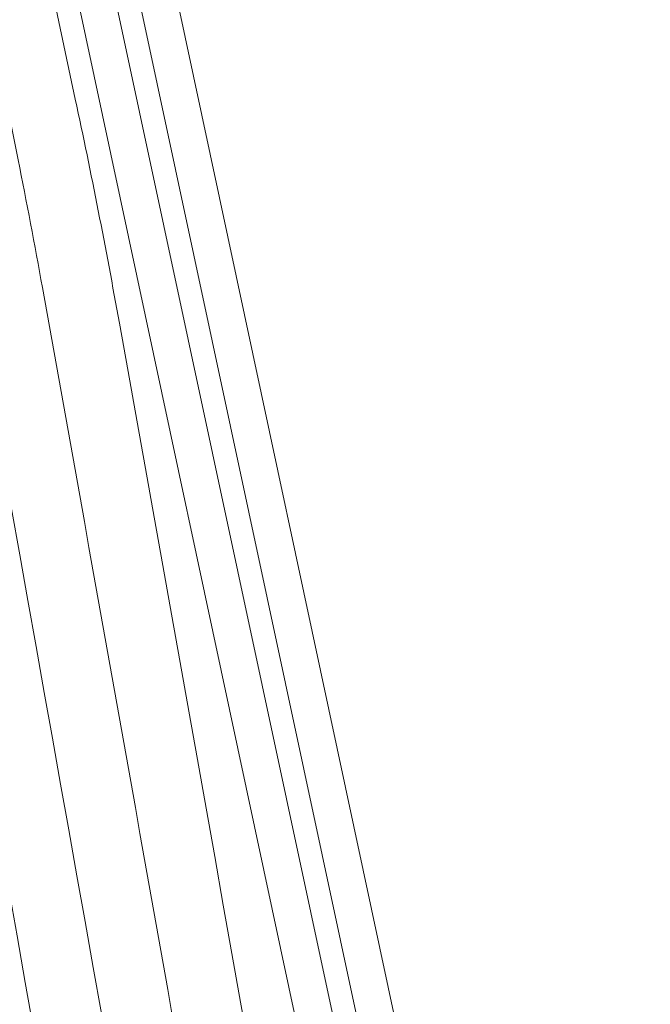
# Model space of a CAD drawing. Extents: x 98477 to 100410, y 398052 to 398969.
# Tile 327 of 374: x 98858 to 98871, y 398373 to 398394. Entities that reach past the tile are written whole.
import ezdxf

# ---------------------------------------------------------------- set-up
doc = ezdxf.new("R2010")
doc.units = 0
doc.linetypes.add('AL-NUTSTRACE', pattern=[17, 5, -3.5, 0, -3.5, 5])
for name, color, linetype, lineweight in [('N-GW-hoogtelijn laagte NAP +6.50', 110, 'AL-HOOGTELIJN +6.50', 18), ('N-GW-hoogtelijn laagte NAP +7.00', 100, 'AL-HOOGTELIJN +7.00', 18), ('N-GW-hoogtelijn laagte NAP +7.50', 90, 'AL-HOOGTELIJN +7.50', 18), ('N-GW-hoogtelijn laagte NAP +8.00', 80, 'AL-HOOGTELIJN +8.00', 18), ('N-GW-hoogtelijn laagte NAP +8.50', 70, 'AL-HOOGTELIJN +8.50', 18), ('N-KO-kantverharding', 2, 'Continuous', 25), ("N-VH-arcering 'MAT' grijs 251", 251, 'Continuous', 18), ('N-VH-arcering printbeton', 8, 'Continuous', 9), ('X-AL-hoogtelijn - Niv 1', 1, 'AL-HOOGTELIJN', 18), ('X-AL-nutstrace VERWERKT', 252, 'AL-NUTSTRACE', 18)]:
    doc.layers.add(name, color=color, linetype=linetype, lineweight=lineweight)
doc.layers.add('X-AL-contourlijnen', color=30, linetype='Continuous', plot=False)
doc.styles.get("Standard").update_dxf_attribs({"font": 'txt.shx'})
doc.linetypes.add('AL-HOOGTELIJN', pattern='A,10,-1.5,["H",Standard,S=0.9,R=0,X=-0.3,Y=-0.45],-1.5,30', length=43)
doc.linetypes.add('AL-HOOGTELIJN +6.50', pattern='A,7.5,-1.5,["+6.50",Standard,S=0.9,R=0,X=-0.3,Y=-0.45],-4.5,22.5', length=36)
doc.linetypes.add('AL-HOOGTELIJN +7.00', pattern='A,7.5,-1.5,["+7.00",Standard,S=0.9,R=0,X=-0.3,Y=-0.45],-4.5,22.5', length=36)
doc.linetypes.add('AL-HOOGTELIJN +7.50', pattern='A,7.5,-1.5,["+7.50",Standard,S=0.9,R=0,X=-0.3,Y=-0.45],-4.5,22.5', length=36)
doc.linetypes.add('AL-HOOGTELIJN +8.00', pattern='A,7.5,-1.5,["+8.00",Standard,S=0.9,R=0,X=-0.3,Y=-0.45],-4.5,22.5', length=36)
doc.linetypes.add('AL-HOOGTELIJN +8.50', pattern='A,7.5,-1.5,["+8.50",Standard,S=0.9,R=0,X=-0.3,Y=-0.45],-4.5,22.5', length=36)

msp = doc.modelspace()

# ---------------------------------------------------------------- hatches: boundary and pattern name
at = {"layer": "N-VH-arcering 'MAT' grijs 251"}
h = msp.add_hatch(color=256, dxfattribs=at)
h.dxf.hatch_style = 1
edge = h.paths.add_edge_path()
edge.add_line((98801.70985258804, 398275.5025756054), (98759.07881222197, 398269.5111736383))
edge.add_arc((98758.55691309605, 398273.2246788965), 3.749999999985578, 188.0000000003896, 277.9999999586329, ccw=False)
edge.add_line((98754.84340783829, 398272.7027797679), (98754.7320693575, 398273.4949942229))
edge.add_arc((98759.43584268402, 398274.1560664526), 4.75000000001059, 98.00000000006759, 188.0000000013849, ccw=False)
edge.add_line((98758.77477045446, 398278.859839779), (98802.64364589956, 398285.0252081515))
edge.add_arc((98800.79960231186, 398298.1462600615), 13.24999999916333, 278.0000000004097, 315.3695932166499)
edge.add_arc((98814.32101528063, 398284.7981743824), 5.750000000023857, 97.99999999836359, 135.3695932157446, ccw=False)
edge.add_line((98813.52076995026, 398290.4922157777), (98817.94515990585, 398291.114023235))
edge.add_arc((98818.74540523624, 398285.4199818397), 5.750000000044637, 8.00000000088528, 97.99999999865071, ccw=False)
edge.add_line((98824.43944663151, 398286.2202271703), (98832.12180180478, 398231.5574297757))
edge.add_arc((98824.4472242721, 398230.4788382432), 7.74999999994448, -36.90337989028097, 8.000000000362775, ccw=False)
edge.add_line((98830.64450586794, 398225.8252159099), (98822.02531955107, 398214.3469478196))
edge.add_arc((98828.62242576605, 398209.3930917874), 8.249999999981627, 143.0966201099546, 188.000000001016)
edge.add_line((98820.45271419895, 398208.2449137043), (98820.95212056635, 398204.6914527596))
edge.add_line((98820.95212056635, 398204.6914527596), (98824.98814049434, 398175.9736787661))
edge.add_line((98824.98814049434, 398175.9736787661), (98826.34507822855, 398166.3185650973))
edge.add_arc((98829.56344945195, 398166.7708776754), 3.249999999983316, 187.9999999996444, 277.9999999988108)
edge.add_line((98830.01576203, 398163.552506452), (98845.49611657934, 398165.7281284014))
edge.add_line((98845.49611657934, 398165.7281284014), (98850.05134969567, 398166.3683246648))
edge.add_line((98850.05134969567, 398166.3683246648), (98871.26042709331, 398169.349066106))
edge.add_line((98871.26042709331, 398169.349066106), (98879.77673248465, 398170.5459547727))
edge.add_line((98879.77673248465, 398170.5459547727), (98895.91810200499, 398172.8144763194))
edge.add_line((98895.91810200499, 398172.8144763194), (98895.01347684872, 398179.2512187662))
edge.add_line((98895.01347684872, 398179.2512187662), (98835.84495974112, 398170.9356259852))
edge.add_arc((98835.18388751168, 398175.6393993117), 4.749999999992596, 188.0000000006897, 277.9999999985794, ccw=False)
edge.add_line((98830.48011418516, 398174.9783270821), (98825.97718274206, 398207.0183491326))
edge.add_arc((98833.65176027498, 398208.096940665), 7.750000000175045, 143.0966201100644, 188.0000000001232, ccw=False)
edge.add_line((98827.4544786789, 398212.7505629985), (98836.07366499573, 398224.2288310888))
edge.add_arc((98829.47655878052, 398229.1826871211), 8.250000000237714, 323.096620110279, 367.9999999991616)
edge.add_line((98837.64627034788, 398230.3308652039), (98837.34238794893, 398232.4931008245))
edge.add_line((98837.34238794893, 398232.4931008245), (98837.34238780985, 398232.493100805))
edge.add_line((98837.34238780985, 398232.493100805), (98829.68786739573, 398286.9578446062))
edge.add_arc((98835.38190879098, 398287.7580899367), 5.749999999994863, 97.99999999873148, 188.0000000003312, ccw=False)
edge.add_line((98834.58166346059, 398293.452131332), (98882.50500414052, 398300.1873176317))
edge.add_arc((98883.61838894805, 398292.2651730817), 8.000000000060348, 11.632034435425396, 97.9999999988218, ccw=False)
edge.add_line((98891.45409032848, 398293.8781776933), (98890.9995, 398296.0865))
edge.add_line((98890.9995, 398296.0865), (98889.023, 398305.688))
edge.add_line((98889.023, 398305.688), (98888.557, 398307.974))
edge.add_line((98888.557, 398307.974), (98887.38477368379, 398314.7597044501))
edge.add_arc((98879.50153614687, 398313.3978799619), 8.00000000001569, -82.00000000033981, 9.801079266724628, ccw=False)
edge.add_line((98880.6149209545, 398305.475735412), (98872.94460748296, 398304.3977431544))
edge.add_arc((98872.42270835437, 398308.1112484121), 3.749999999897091, 189.4265010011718, 278.00000000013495, ccw=False)
edge.add_arc((92946.7354543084, 397324.3039467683), 6003.049999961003, 9.42650100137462, 10.61166010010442)
edge.add_line((98847.1206531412, 398429.7738954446), (98842.31285519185, 398429.0982035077))
edge.add_arc((92946.7354539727, 397324.3039467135), 5998.200000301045, 9.428546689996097, 10.613773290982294, ccw=False)
edge.add_arc((98860.08948650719, 398306.4687901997), 3.840166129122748, -81.43407539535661, 6.657381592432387, ccw=False)
edge.add_line((98860.66146879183, 398302.6714605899), (98847.18483033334, 398300.7774425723))
edge.add_line((98847.18483033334, 398300.7774425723), (98842.62959721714, 398300.1372463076))
edge.add_line((98842.62959721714, 398300.1372463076), (98820.15051205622, 398296.9780169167))
edge.add_arc((98819.35026672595, 398302.672058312), 5.749999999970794, 187.9999999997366, 277.99999999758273, ccw=False)
edge.add_line((98813.65622533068, 398301.8718129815), (98812.30624625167, 398311.4774132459))
edge.add_line((98812.30624625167, 398311.4774132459), (98811.1093575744, 398319.9937186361))
edge.add_line((98811.1093575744, 398319.9937186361), (98809.24443803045, 398333.2633107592))
edge.add_line((98809.24443803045, 398333.2633107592), (98808.67382831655, 398337.3234098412))
edge.add_line((98808.67382831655, 398337.3234098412), (98807.71353391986, 398344.1562595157))
edge.add_line((98807.71353391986, 398344.1562595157), (98807.70657526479, 398344.2057729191))
edge.add_line((98807.70657526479, 398344.2057729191), (98811.66764753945, 398344.7624653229))
edge.add_line((98811.66764753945, 398344.7624653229), (98829.49247277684, 398347.2675811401))
edge.add_line((98829.49247277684, 398347.2675811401), (98831.96814294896, 398347.6155138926))
edge.add_line((98831.96814294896, 398347.6155138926), (98831.06351779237, 398354.0522563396))
edge.add_line((98831.06351779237, 398354.0522563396), (98828.58784762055, 398353.704323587))
edge.add_line((98828.58784762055, 398353.704323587), (98810.76302238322, 398351.1992077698))
edge.add_line((98810.76302238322, 398351.1992077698), (98806.80195010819, 398350.6425153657))
edge.add_line((98806.80195010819, 398350.6425153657), (98806.79499145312, 398350.6920287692))
edge.add_line((98806.79499145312, 398350.6920287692), (98805.14616655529, 398362.4240275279))
edge.add_line((98805.14616655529, 398362.4240275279), (98805.04836903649, 398363.119893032))
edge.add_line((98805.04836903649, 398363.119893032), (98803.99065346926, 398370.6459303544))
edge.add_line((98803.99065346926, 398370.6459303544), (98802.48758397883, 398381.3408254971))
edge.add_line((98802.48758397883, 398381.3408254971), (98801.4298684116, 398388.8668628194))
edge.add_line((98801.4298684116, 398388.8668628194), (98799.92679892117, 398399.561757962))
edge.add_line((98799.92679892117, 398399.561757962), (98798.86908335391, 398407.0877952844))
edge.add_line((98798.86908335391, 398407.0877952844), (98797.36601386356, 398417.7826904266))
edge.add_line((98797.36601386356, 398417.7826904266), (98796.79540414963, 398421.8427895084))
edge.add_line((98796.79540414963, 398421.8427895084), (98795.88382033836, 398428.3290453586))
edge.add_line((98795.88382033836, 398428.3290453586), (98795.87686168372, 398428.3785587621))
edge.add_line((98795.87686168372, 398428.3785587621), (98799.83793395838, 398428.9352511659))
edge.add_line((98799.83793395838, 398428.9352511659), (98817.66275919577, 398431.4403669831))
edge.add_line((98817.66275919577, 398431.4403669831), (98820.13842936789, 398431.7882997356))
edge.add_line((98820.13842936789, 398431.7882997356), (98819.2338042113, 398438.2250421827))
edge.add_line((98819.2338042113, 398438.2250421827), (98816.75813403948, 398437.87710943))
edge.add_line((98816.75813403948, 398437.87710943), (98798.93330880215, 398435.3719936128))
edge.add_line((98798.93330880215, 398435.3719936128), (98794.9722365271, 398434.8153012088))
edge.add_line((98794.9722365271, 398434.8153012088), (98794.96527787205, 398434.8648146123))
edge.add_line((98794.96527787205, 398434.8648146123), (98793.37870452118, 398446.1538705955))
edge.add_line((98793.37870452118, 398446.1538705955), (98792.73850825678, 398450.7091037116))
edge.add_line((98792.73850825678, 398450.7091037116), (98789.33816684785, 398474.9037900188))
edge.add_line((98789.33816684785, 398474.9037900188), (98783.89169246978, 398474.1383379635))
edge.add_line((98783.89169246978, 398474.1383379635), (98786.76317609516, 398453.7066703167))
edge.add_arc((98782.05940276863, 398453.0455980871), 4.750000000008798, -82.0000000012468, 7.999999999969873, ccw=False)
edge.add_line((98782.72047499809, 398448.3418247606), (98773.11487473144, 398446.9918456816))
edge.add_line((98773.11487473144, 398446.9918456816), (98764.5985693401, 398445.7949570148))
edge.add_line((98764.5985693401, 398445.7949570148), (98743.40683266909, 398442.8166526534))
edge.add_line((98743.40683266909, 398442.8166526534), (98734.89052727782, 398441.6197639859))
edge.add_line((98734.89052727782, 398441.6197639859), (98611.80020633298, 398424.3205475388))
edge.add_line((98611.80020633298, 398424.3205475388), (98607.65702311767, 398453.8008279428))
edge.add_arc((98611.6373665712, 398454.1216500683), 3.993251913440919, 101.39182936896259, 184.6081706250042, ccw=False)
edge.add_line((98610.84862924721, 398458.0362323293), (98611.83889731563, 398458.1754054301))
edge.add_line((98611.83889731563, 398458.1754054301), (98639.5664032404, 398462.0722522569))
edge.add_line((98639.5664032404, 398462.0722522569), (98641.54693937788, 398462.3505984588))
edge.add_line((98641.54693937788, 398462.3505984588), (98659.37176461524, 398464.8557142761))
edge.add_line((98659.37176461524, 398464.8557142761), (98661.84743478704, 398465.2036470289))
edge.add_line((98661.84743478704, 398465.2036470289), (98660.94280963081, 398471.6403894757))
edge.add_line((98660.94280963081, 398471.6403894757), (98649.90132066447, 398470.0886093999))
edge.add_line((98649.90132066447, 398470.0886093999), (98624.64948491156, 398466.5396953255))
edge.add_line((98624.64948491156, 398466.5396953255), (98622.66894877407, 398466.2613491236))
edge.add_line((98622.66894877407, 398466.2613491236), (98604.84412353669, 398463.7562333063))
edge.add_line((98604.84412353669, 398463.7562333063), (98602.86358739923, 398463.4778871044))
edge.add_line((98602.86358739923, 398463.4778871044), (98594.9414428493, 398462.3645022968))
edge.add_line((98594.9414428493, 398462.3645022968), (98576.27488975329, 398459.7410893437))
edge.add_line((98576.27488975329, 398459.7410893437), (98577.17951490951, 398453.3043468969))
edge.add_line((98577.17951490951, 398453.3043468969), (98578.1697829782, 398453.4435199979))
edge.add_line((98578.1697829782, 398453.4435199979), (98598.47059208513, 398456.2943364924))
edge.add_arc((98598.79151287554, 398452.3139562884), 3.993296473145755, 11.424909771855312, 94.60953932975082, ccw=False)
edge.add_line((98602.70568277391, 398453.1049624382), (98606.84886598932, 398423.6246820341))
edge.add_line((98606.84886598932, 398423.6246820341), (98548.81915716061, 398415.4691383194))
edge.add_arc((98548.15808493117, 398420.172911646), 4.750000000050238, 188.0000000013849, 277.99999999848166, ccw=False)
edge.add_line((98543.45431160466, 398419.5118394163), (98539.76818545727, 398445.7399897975))
edge.add_line((98539.76818545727, 398445.7399897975), (98538.97597100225, 398445.6286513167))
edge.add_line((98538.97597100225, 398445.6286513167), (98538.73241807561, 398447.361620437))
edge.add_line((98538.73241807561, 398447.361620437), (98534.77134580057, 398446.8049280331))
edge.add_line((98534.77134580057, 398446.8049280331), (98536.52992450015, 398434.2919904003))
edge.add_line((98536.52992450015, 398434.2919904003), (98537.17012076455, 398429.7367572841))
edge.add_line((98537.17012076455, 398429.7367572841), (98538.39484405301, 398421.0223982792))
edge.add_line((98538.39484405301, 398421.0223982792), (98539.03504031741, 398416.467165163))
edge.add_line((98539.03504031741, 398416.467165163), (98541.02521566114, 398402.30633178))
edge.add_line((98541.02521566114, 398402.30633178), (98541.66541192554, 398397.7510986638))
edge.add_line((98541.66541192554, 398397.7510986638), (98543.65558726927, 398383.5902652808))
edge.add_line((98543.65558726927, 398383.5902652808), (98544.29578353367, 398379.0350321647))
edge.add_line((98544.29578353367, 398379.0350321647), (98545.60401068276, 398369.7265123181))
edge.add_arc((98543.87104156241, 398369.4829593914), 1.750000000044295, -82.00000000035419, 7.99999999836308, ccw=False)
edge.add_line((98544.11459448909, 398367.7499902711), (98522.47723718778, 398364.7090580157))
edge.add_line((98522.47723718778, 398364.7090580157), (98523.21485462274, 398359.4606372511))
edge.add_line((98523.21485462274, 398359.4606372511), (98545.05026553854, 398362.5294041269))
edge.add_line((98545.05026553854, 398362.5294041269), (98549.60549865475, 398363.1696003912))
edge.add_line((98549.60549865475, 398363.1696003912), (98564.16243926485, 398365.2154449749))
edge.add_arc((98564.82351149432, 398360.5116716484), 4.749999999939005, 8.000000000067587, 97.99999999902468, ccw=False)
edge.add_line((98569.5272848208, 398361.172743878), (98576.49985717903, 398311.5603136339))
edge.add_arc((98571.7960838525, 398310.8992414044), 4.749999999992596, -82.0000000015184, 7.999999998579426, ccw=False)
edge.add_line((98572.45715608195, 398306.1954680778), (98563.84182388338, 398304.9846620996))
edge.add_line((98563.84182388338, 398304.9846620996), (98559.28659076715, 398304.3444658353))
edge.add_line((98559.28659076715, 398304.3444658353), (98541.0161448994, 398301.7767221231))
edge.add_line((98541.0161448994, 398301.7767221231), (98541.7537623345, 398296.5283013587))
edge.add_line((98541.7537623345, 398296.5283013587), (98553.88454617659, 398298.2331718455))
edge.add_arc((98554.12809910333, 398296.5002027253), 1.749999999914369, 7.999999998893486, 98.0000000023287, ccw=False)
edge.add_line((98555.86106822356, 398296.7437556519), (98557.35022040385, 398286.1478873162))
edge.add_line((98557.35022040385, 398286.1478873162), (98557.99041666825, 398281.5926542))
edge.add_line((98557.99041666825, 398281.5926542), (98560.13368242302, 398266.3425259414))
edge.add_line((98560.13368242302, 398266.3425259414), (98560.77387868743, 398261.7872928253))
edge.add_line((98560.77387868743, 398261.7872928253), (98562.9171444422, 398246.5371645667))
edge.add_line((98562.9171444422, 398246.5371645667), (98563.5573407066, 398241.9819314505))
edge.add_line((98563.5573407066, 398241.9819314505), (98565.70060646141, 398226.7318031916))
edge.add_line((98565.70060646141, 398226.7318031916), (98566.34080272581, 398222.1765700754))
edge.add_line((98566.34080272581, 398222.1765700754), (98567.56552601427, 398213.4622110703))
edge.add_line((98567.56552601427, 398213.4622110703), (98568.20572227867, 398208.9069779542))
edge.add_line((98568.20572227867, 398208.9069779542), (98576.53105717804, 398149.6691420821))
edge.add_line((98576.53105717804, 398149.6691420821), (98576.55610833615, 398149.4908938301))
edge.add_line((98576.55610833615, 398149.4908938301), (98535.4599834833, 398143.7152101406))
edge.add_line((98535.4599834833, 398143.7152101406), (98536.3465161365, 398137.4072025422))
edge.add_line((98536.3465161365, 398137.4072025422), (98537.33678420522, 398137.5463756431))
edge.add_line((98537.33678420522, 398137.5463756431), (98577.44264098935, 398143.1828862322))
edge.add_line((98577.44264098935, 398143.1828862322), (98578.76478544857, 398133.7753395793))
edge.add_line((98578.76478544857, 398133.7753395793), (98538.65892866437, 398128.1388289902))
edge.add_line((98538.65892866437, 398128.1388289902), (98537.66866059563, 398127.9996558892))
edge.add_line((98537.66866059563, 398127.9996558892), (98538.57328575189, 398121.5629134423))
edge.add_line((98538.57328575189, 398121.5629134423), (98579.66941060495, 398127.3385971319))
edge.add_line((98579.66941060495, 398127.3385971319), (98579.67636925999, 398127.2890837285))
edge.add_line((98579.67636925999, 398127.2890837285), (98580.7660946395, 398119.5352847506))
edge.add_line((98580.7660946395, 398119.5352847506), (98582.57534495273, 398106.6617998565))
edge.add_line((98582.57534495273, 398106.6617998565), (98583.06245080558, 398103.1958616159))
edge.add_line((98583.06245080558, 398103.1958616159), (98584.87170111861, 398090.3223767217))
edge.add_line((98584.87170111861, 398090.3223767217), (98585.35880697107, 398086.8564384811))
edge.add_line((98585.35880697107, 398086.8564384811), (98587.16805728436, 398073.9829535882))
edge.add_line((98587.16805728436, 398073.9829535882), (98588.14928671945, 398067.0011433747))
edge.add_arc((98585.92118356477, 398066.6880038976), 2.249999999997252, -71.05267843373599, 7.999999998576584, ccw=False)
edge.add_line((98586.6517556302, 398064.5599145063), (98587.08769329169, 398064.7095716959))
edge.add_line((98587.08769329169, 398064.7095716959), (98595.76511800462, 398067.6885274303))
edge.add_line((98595.76511800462, 398067.6885274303), (98596.09256923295, 398067.8009412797))
edge.add_arc((98595.36199716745, 398069.9290306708), 2.249999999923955, 187.9999999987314, 288.947321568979, ccw=False)
edge.add_line((98593.13389401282, 398069.6158911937), (98582.46560133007, 398145.5247379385))
edge.add_arc((98587.16937465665, 398146.1858101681), 4.750000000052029, 98.00000000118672, 187.9999999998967, ccw=False)
edge.add_line((98586.50830242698, 398150.8895834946), (98609.06670264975, 398154.0599598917))
edge.add_line((98609.06670264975, 398154.0599598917), (98621.30783352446, 398156.2004915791))
edge.add_line((98621.30783352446, 398156.2004915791), (98618.71337939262, 398174.6609919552))
edge.add_line((98618.71337939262, 398174.6609919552), (98600.88855415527, 398172.155876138))
edge.add_line((98600.88855415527, 398172.155876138), (98602.70587460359, 398159.2249692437))
edge.add_line((98602.70587460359, 398159.2249692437), (98585.67326382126, 398156.8311919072))
edge.add_arc((98585.08617653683, 398161.633146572), 4.837710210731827, 189.0296070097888, 276.97039299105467, ccw=False)
edge.add_line((98580.30841826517, 398160.8738930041), (98573.6350680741, 398208.3572469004))
edge.add_line((98573.6350680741, 398208.3572469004), (98572.71652560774, 398214.8930161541))
edge.add_line((98572.71652560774, 398214.8930161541), (98570.01656744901, 398234.1042166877))
edge.add_line((98570.01656744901, 398234.1042166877), (98569.09802498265, 398240.6399859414))
edge.add_line((98569.09802498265, 398240.6399859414), (98568.63179509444, 398243.9573839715))
edge.add_line((98568.63179509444, 398243.9573839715), (98568.16556520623, 398247.2747820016))
edge.add_arc((98572.86933853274, 398247.9358542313), 4.74999999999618, 98.00000000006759, 188.0000000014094, ccw=False)
edge.add_line((98572.20826630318, 398252.6396275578), (98597.85620928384, 398256.2442108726))
edge.add_line((98597.85620928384, 398256.2442108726), (98604.39197853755, 398257.1627533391))
edge.add_line((98604.39197853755, 398257.1627533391), (98619.64210679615, 398259.3060190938))
edge.add_line((98619.64210679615, 398259.3060190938), (98626.17787604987, 398260.2245615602))
edge.add_line((98626.17787604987, 398260.2245615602), (98639.44746817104, 398262.089481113))
edge.add_line((98639.44746817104, 398262.089481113), (98639.4969815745, 398262.096439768))
edge.add_line((98639.4969815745, 398262.096439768), (98640.05367397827, 398258.1353674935))
edge.add_line((98640.05367397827, 398258.1353674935), (98641.8629242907, 398245.2618825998))
edge.add_line((98641.8629242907, 398245.2618825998), (98642.14127049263, 398243.2813464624))
edge.add_line((98642.14127049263, 398243.2813464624), (98643.25465530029, 398235.3592019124))
edge.add_line((98643.25465530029, 398235.3592019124), (98644.5767997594, 398225.9516552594))
edge.add_line((98644.5767997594, 398225.9516552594), (98646.03811731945, 398215.5538405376))
edge.add_line((98646.03811731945, 398215.5538405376), (98646.38605007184, 398213.0781703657))
edge.add_line((98646.38605007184, 398213.0781703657), (98652.82279251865, 398213.9827955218))
edge.add_line((98652.82279251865, 398213.9827955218), (98652.47485976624, 398216.4584656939))
edge.add_line((98652.47485976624, 398216.4584656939), (98651.70940771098, 398221.904940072))
edge.add_line((98651.70940771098, 398221.904940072), (98651.43106150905, 398223.8854762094))
edge.add_line((98651.43106150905, 398223.8854762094), (98649.62181119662, 398236.758961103))
edge.add_line((98649.62181119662, 398236.758961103), (98649.34346499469, 398238.7394972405))
edge.add_line((98649.34346499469, 398238.7394972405), (98646.49041642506, 398259.0399926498))
edge.add_line((98646.49041642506, 398259.0399926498), (98645.93372402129, 398263.0010649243))
edge.add_line((98645.93372402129, 398263.0010649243), (98645.98323742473, 398263.0080235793))
edge.add_line((98645.98323742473, 398263.0080235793), (98654.39783815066, 398264.1906185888))
edge.add_line((98654.39783815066, 398264.1906185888), (98722.62535253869, 398273.7793704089))
edge.add_line((98722.62535253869, 398273.7793704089), (98731.14165792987, 398274.9762590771))
edge.add_line((98731.14165792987, 398274.9762590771), (98743.97026282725, 398276.7792019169))
edge.add_arc((98744.55735011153, 398271.9772472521), 4.837710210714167, 9.02960700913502, 96.9703929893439, ccw=False)
edge.add_line((98749.33510838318, 398272.73650082), (98750.7268393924, 398262.8338201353))
edge.add_line((98750.7268393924, 398262.8338201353), (98752.41029510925, 398263.0704144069))
edge.add_line((98752.41029510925, 398263.0704144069), (98756.96552822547, 398263.7106106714))
edge.add_line((98756.96552822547, 398263.7106106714), (98772.21565648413, 398265.8538764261))
edge.add_line((98772.21565648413, 398265.8538764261), (98776.77088960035, 398266.4940726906))
edge.add_line((98776.77088960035, 398266.4940726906), (98795.98209013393, 398269.1940308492))
edge.add_line((98795.98209013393, 398269.1940308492), (98800.53732325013, 398269.8342271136))
edge.add_line((98800.53732325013, 398269.8342271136), (98802.46834598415, 398270.1056146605))
edge.add_line((98802.46834598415, 398270.1056146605), (98801.70985258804, 398275.5025756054))
edge = h.paths.add_edge_path(flags=16)
edge.add_line((98744.0622075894, 398333.4636472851), (98751.98435213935, 398334.5770320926))
edge.add_line((98751.98435213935, 398334.5770320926), (98753.96600319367, 398334.8555349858))
edge.add_line((98753.96600319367, 398334.8555349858), (98764.36270300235, 398336.316695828))
edge.add_line((98764.36270300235, 398336.316695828), (98764.36270299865, 398336.3166958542))
edge.add_line((98764.36270299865, 398336.3166958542), (98766.34323913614, 398336.5950420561))
edge.add_line((98766.34323913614, 398336.5950420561), (98774.26538368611, 398337.7084268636))
edge.add_line((98774.26538368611, 398337.7084268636), (98774.24729118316, 398337.8371617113))
edge.add_line((98774.24729118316, 398337.8371617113), (98802.48973650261, 398341.8063785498))
edge.add_line((98802.48973650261, 398341.8063785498), (98803.0185942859, 398338.0433598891))
edge.add_line((98803.0185942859, 398338.0433598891), (98808.47417984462, 398299.2248515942))
edge.add_arc((98800.79960231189, 398298.1462600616), 7.750000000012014, -82.00000000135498, 8.000000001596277, ccw=False)
edge.add_line((98801.87819384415, 398290.4716825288), (98771.96746476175, 398286.2680036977))
edge.add_line((98771.96746476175, 398286.2680036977), (98767.41223164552, 398285.6278074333))
edge.add_line((98767.41223164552, 398285.6278074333), (98755.13290759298, 398283.9020609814))
edge.add_line((98755.13290759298, 398283.9020609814), (98746.61660220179, 398282.7051723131))
edge.add_line((98746.61660220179, 398282.7051723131), (98730.37620587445, 398280.4227334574))
edge.add_line((98730.37620587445, 398280.4227334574), (98721.85990048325, 398279.2258447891))
edge.add_line((98721.85990048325, 398279.2258447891), (98654.3282516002, 398269.7348904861))
edge.add_arc((98653.66717937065, 398274.4386638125), 4.749999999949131, 187.9999999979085, 277.9999999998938, ccw=False)
edge.add_line((98648.96340604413, 398273.7775915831), (98644.1340994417, 398308.1398935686))
edge.add_line((98644.1340994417, 398308.1398935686), (98642.93721077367, 398316.6561989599))
edge.add_line((98642.93721077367, 398316.6561989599), (98640.29988051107, 398335.4217788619))
edge.add_line((98640.29988051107, 398335.4217788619), (98638.12129075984, 398335.1155980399))
edge.add_line((98638.12129075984, 398335.1155980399), (98637.23004949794, 398334.990342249))
edge.add_line((98637.23004949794, 398334.990342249), (98635.05145974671, 398334.6841614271))
edge.add_line((98635.05145974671, 398334.6841614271), (98635.74036659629, 398329.7823344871))
edge.add_line((98635.74036659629, 398329.7823344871), (98636.93725526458, 398321.266029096))
edge.add_line((98636.93725526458, 398321.266029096), (98638.384655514, 398310.967241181))
edge.add_line((98638.384655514, 398310.967241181), (98639.02485177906, 398306.4120080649))
edge.add_line((98639.02485177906, 398306.4120080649), (98641.16811753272, 398291.1618798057))
edge.add_line((98641.16811753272, 398291.1618798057), (98642.36500620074, 398282.6455744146))
edge.add_line((98642.36500620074, 398282.6455744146), (98643.71498527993, 398273.0399741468))
edge.add_arc((98639.01121195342, 398272.3789019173), 4.749999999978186, -82.00000000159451, 7.999999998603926, ccw=False)
edge.add_line((98639.67228418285, 398267.6751285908), (98619.32227537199, 398264.8151213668))
edge.add_line((98619.32227537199, 398264.8151213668), (98614.27190822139, 398264.1053385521))
edge.add_line((98614.27190822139, 398264.1053385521), (98593.92189940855, 398261.2453313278))
edge.add_arc((98593.26082717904, 398265.9491046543), 4.750000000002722, 188.0000000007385, 277.9999999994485, ccw=False)
edge.add_line((98588.55705385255, 398265.2880324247), (98581.77932383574, 398313.5140873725))
edge.add_line((98581.77932383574, 398313.5140873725), (98580.58243516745, 398322.0303927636))
edge.add_line((98580.58243516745, 398322.0303927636), (98575.23122943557, 398360.1062000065))
edge.add_line((98575.23122943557, 398360.1062000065), (98574.59103317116, 398364.6614331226))
edge.add_line((98574.59103317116, 398364.6614331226), (98572.66348572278, 398378.3766458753))
edge.add_line((98572.66348572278, 398378.3766458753), (98571.18825085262, 398388.8734874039))
edge.add_line((98571.18825085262, 398388.8734874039), (98568.51612731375, 398407.8866343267))
edge.add_arc((98573.21990064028, 398408.5477065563), 4.750000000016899, 97.9999999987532, 188.0000000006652, ccw=False)
edge.add_line((98572.55882841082, 398413.2514798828), (98607.11918401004, 398418.1086211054))
edge.add_line((98607.11918401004, 398418.1086211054), (98607.61431804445, 398418.1782076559))
edge.add_line((98607.61431804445, 398418.1782076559), (98611.58353488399, 398389.9357623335))
edge.add_line((98611.58353488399, 398389.9357623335), (98611.454800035, 398389.9176698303))
edge.add_line((98611.454800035, 398389.9176698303), (98613.2640503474, 398377.0441849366))
edge.add_line((98613.2640503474, 398377.0441849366), (98613.33363689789, 398376.5490509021))
edge.add_line((98613.33363689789, 398376.5490509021), (98626.20712179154, 398378.3583012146))
edge.add_line((98626.20712179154, 398378.3583012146), (98628.18765792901, 398378.6366474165))
edge.add_line((98628.18765792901, 398378.6366474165), (98636.10980247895, 398379.7500322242))
edge.add_line((98636.10980247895, 398379.7500322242), (98648.36932117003, 398381.4729952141))
edge.add_line((98648.36932117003, 398381.4729952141), (98647.4646960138, 398387.9097376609))
edge.add_line((98647.4646960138, 398387.9097376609), (98634.59121112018, 398386.1004873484))
edge.add_line((98634.59121112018, 398386.1004873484), (98632.49184281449, 398385.8054403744))
edge.add_line((98632.49184281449, 398385.8054403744), (98619.73719008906, 398384.0128908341))
edge.add_line((98619.73719008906, 398384.0128908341), (98617.50908693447, 398383.6997513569))
edge.add_line((98617.50908693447, 398383.6997513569), (98612.56565838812, 398418.8740731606))
edge.add_line((98612.56565838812, 398418.8740731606), (98613.06079242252, 398418.943659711))
edge.add_line((98613.06079242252, 398418.943659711), (98667.57504960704, 398426.6051389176))
edge.add_line((98667.57504960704, 398426.6051389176), (98722.08930679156, 398434.2666181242))
edge.add_line((98722.08930679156, 398434.2666181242), (98726.14940587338, 398434.8372278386))
edge.add_line((98726.14940587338, 398434.8372278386), (98759.42241298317, 398439.51344403))
edge.add_line((98759.42241298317, 398439.51344403), (98763.48251206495, 398440.084053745))
edge.add_line((98763.48251206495, 398440.084053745), (98783.48592705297, 398442.8953503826))
edge.add_arc((98784.14699928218, 398438.191577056), 4.750000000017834, 8.000000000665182, 97.99999999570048, ccw=False)
edge.add_line((98788.85077260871, 398438.8526492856), (98795.6145853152, 398390.7256211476))
edge.add_arc((98790.91081198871, 398390.064548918), 4.749999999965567, -82.00000000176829, 8.000000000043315, ccw=False)
edge.add_line((98791.57188421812, 398385.3607755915), (98787.36324492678, 398384.7692899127))
edge.add_line((98787.36324492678, 398384.7692899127), (98774.48976003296, 398382.9600396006))
edge.add_line((98774.48976003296, 398382.9600396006), (98766.12199485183, 398381.7840268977))
edge.add_line((98766.12199485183, 398381.7840268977), (98766.07248144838, 398381.7770682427))
edge.add_line((98766.07248144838, 398381.7770682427), (98764.94517930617, 398389.7982395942))
edge.add_line((98764.94517930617, 398389.7982395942), (98762.09213076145, 398410.0987350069))
edge.add_line((98762.09213076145, 398410.0987350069), (98761.95295766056, 398411.0890030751))
edge.add_line((98761.95295766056, 398411.0890030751), (98755.5162152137, 398410.1843779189))
edge.add_line((98755.5162152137, 398410.1843779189), (98755.65538831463, 398409.1941098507))
edge.add_line((98755.65538831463, 398409.1941098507), (98758.50843688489, 398388.893614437))
edge.add_line((98758.50843688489, 398388.893614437), (98759.63573900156, 398380.8724430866))
edge.add_line((98759.63573900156, 398380.8724430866), (98759.5862255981, 398380.8654844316))
edge.add_line((98759.5862255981, 398380.8654844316), (98748.79230364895, 398379.3484976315))
edge.add_line((98748.79230364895, 398379.3484976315), (98744.23707053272, 398378.7083013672))
edge.add_line((98744.23707053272, 398378.7083013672), (98741.31577972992, 398378.2977407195))
edge.add_line((98741.31577972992, 398378.2977407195), (98735.86930535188, 398377.532288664))
edge.add_line((98735.86930535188, 398377.532288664), (98732.94801454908, 398377.1217280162))
edge.add_line((98732.94801454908, 398377.1217280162), (98728.39278143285, 398376.4815317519))
edge.add_line((98728.39278143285, 398376.4815317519), (98718.31915239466, 398375.0657755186))
edge.add_arc((98720.44154218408, 398359.9641874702), 15.25000000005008, 97.9999999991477, 128.0000000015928)
edge.add_line((98711.052704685, 398371.9813514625), (98707.24934533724, 398369.0098414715))
edge.add_line((98707.24934533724, 398369.0098414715), (98710.51235115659, 398364.8333844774))
edge.add_line((98710.51235115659, 398364.8333844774), (98713.62044188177, 398367.261691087))
edge.add_arc((98721.25410813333, 398357.3241039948), 12.53110121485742, 99.37790491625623, 127.53006232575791, ccw=False)
edge.add_line((98719.21222162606, 398369.6877279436), (98728.55711414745, 398371.001066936))
edge.add_line((98728.55711414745, 398371.001066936), (98733.11234726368, 398371.6412632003))
edge.add_line((98733.11234726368, 398371.6412632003), (98743.90626921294, 398373.1582500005))
edge.add_line((98743.90626921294, 398373.1582500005), (98752.42257460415, 398374.3551386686))
edge.add_line((98752.42257460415, 398374.3551386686), (98763.21649655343, 398375.8721254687))
edge.add_line((98763.21649655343, 398375.8721254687), (98767.77172966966, 398376.512321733))
edge.add_line((98767.77172966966, 398376.512321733), (98793.32064568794, 398380.102987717))
edge.add_arc((98793.7681908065, 398376.2908113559), 3.838357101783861, 9.304190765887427, 96.69580920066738, ccw=False)
edge.add_line((98797.55605007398, 398376.9113815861), (98799.60189465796, 398362.3544409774))
edge.add_line((98799.60189465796, 398362.3544409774), (98801.64078058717, 398347.8470137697))
edge.add_line((98801.64078058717, 398347.8470137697), (98801.71036713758, 398347.3518797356))
edge.add_line((98801.71036713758, 398347.3518797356), (98773.46792181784, 398343.3826628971))
edge.add_line((98773.46792181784, 398343.3826628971), (98773.36075853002, 398344.1451693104))
edge.add_line((98773.36075853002, 398344.1451693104), (98770.8850883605, 398343.7972365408))
edge.add_line((98770.8850883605, 398343.7972365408), (98758.01160346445, 398341.9879862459))
edge.add_line((98758.01160346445, 398341.9879862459), (98756.03106732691, 398341.7096400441))
edge.add_line((98756.03106732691, 398341.7096400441), (98743.15758242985, 398339.900389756))
edge.add_line((98743.15758242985, 398339.900389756), (98743.15758243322, 398339.9003897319))
edge.add_line((98743.15758243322, 398339.9003897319), (98742.16731436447, 398339.761216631))
edge.add_line((98742.16731436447, 398339.761216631), (98743.07193952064, 398333.3244741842))
edge.add_line((98743.07193952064, 398333.3244741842), (98744.0622075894, 398333.4636472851))
edge = h.paths.add_edge_path(flags=16)
edge.add_line((98545.99047331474, 398402.9031704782), (98545.73996173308, 398404.6856530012))
edge.add_arc((98550.44373505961, 398405.3467252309), 4.750000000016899, 98.00000000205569, 188.0000000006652, ccw=False)
edge.add_line((98549.78266282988, 398410.0504985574), (98557.70480737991, 398411.1638833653))
edge.add_arc((98558.36587960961, 398406.4601100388), 4.750000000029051, 8.000000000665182, 98.00000000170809, ccw=False)
edge.add_line((98563.06965293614, 398407.1211822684), (98563.35495779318, 398405.0911327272))
edge.add_line((98563.35495779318, 398405.0911327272), (98565.09462155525, 398392.7127818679))
edge.add_line((98565.09462155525, 398392.7127818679), (98565.44255430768, 398390.237111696))
edge.add_line((98565.44255430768, 398390.237111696), (98567.18221806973, 398377.8587608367))
edge.add_line((98567.18221806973, 398377.8587608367), (98567.46752292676, 398375.8287112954))
edge.add_arc((98562.76374960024, 398375.1676390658), 4.749999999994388, -82.00000000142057, 7.9999999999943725, ccw=False)
edge.add_line((98563.42482182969, 398370.4638657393), (98555.50267727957, 398369.3504809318))
edge.add_arc((98554.84160505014, 398374.0542542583), 4.749999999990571, 187.9999999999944, 277.99999999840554, ccw=False)
edge.add_line((98550.13783172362, 398373.3931820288), (98549.88732014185, 398375.1756645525))
edge.add_line((98549.88732014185, 398375.1756645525), (98548.07806982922, 398388.0491494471))
edge.add_line((98548.07806982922, 398388.0491494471), (98547.79972362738, 398390.0296855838))
edge.add_line((98547.79972362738, 398390.0296855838), (98545.99047331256, 398402.9031704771))
edge = h.paths.add_edge_path(flags=16)
edge.add_line((98580.97427237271, 398279.7231952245), (98580.69592617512, 398281.7037313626))
edge.add_line((98580.69592617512, 398281.7037313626), (98579.23460861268, 398292.1015460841))
edge.add_line((98579.23460861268, 398292.1015460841), (98578.55961907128, 398296.9043462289))
edge.add_arc((98573.85584574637, 398296.2432739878), 4.750000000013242, 8.000000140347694, 98.00000000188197)
edge.add_line((98573.19477351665, 398300.9470473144), (98565.5697093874, 398299.8754144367))
edge.add_arc((98566.23078161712, 398295.1716411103), 4.749999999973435, 98.00000000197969, 186.1903587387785)
edge.add_line((98561.5084782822, 398294.6594387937), (98561.50613232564, 398294.659109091))
edge.add_line((98561.50613232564, 398294.659109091), (98563.66331539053, 398279.3099540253))
edge.add_line((98563.66331539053, 398279.3099540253), (98563.94166159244, 398277.329417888))
edge.add_line((98563.94166159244, 398277.329417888), (98566.09884465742, 398261.9802628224))
edge.add_line((98566.09884465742, 398261.9802628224), (98566.10119061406, 398261.980592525))
edge.add_arc((98570.78174201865, 398262.7898752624), 4.749999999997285, 189.8096412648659, 277.9999999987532)
edge.add_line((98571.4428142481, 398258.0861019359), (98579.06787837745, 398259.1577348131))
edge.add_arc((98578.406806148, 398263.8615081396), 4.749999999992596, 277.9999999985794, 367.9999999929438)
edge.add_line((98583.11057947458, 398264.5225803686), (98582.43558993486, 398269.325380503))
edge.add_line((98582.43558993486, 398269.325380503), (98580.97427237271, 398279.7231952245))
edge = h.paths.add_edge_path(flags=16)
edge.add_line((98615.08128089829, 398162.7819088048), (98614.48868373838, 398166.998456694))
edge.add_arc((98612.75571461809, 398166.7549037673), 1.749999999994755, 8.000000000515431, 98.00000000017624)
edge.add_line((98612.51216169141, 398168.4878728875), (98608.55108941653, 398167.9311804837))
edge.add_arc((98608.79464234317, 398166.1982113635), 1.749999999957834, 97.99999999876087, 188.000000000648)
edge.add_line((98607.06167322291, 398165.9546584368), (98607.65427038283, 398161.7381105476))
edge.add_arc((98609.38723950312, 398161.9816634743), 1.749999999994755, 188.0000000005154, 277.999999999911)
edge.add_line((98609.6307924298, 398160.248694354), (98613.59186470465, 398160.8053867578))
edge.add_arc((98613.348311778, 398162.5383558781), 1.749999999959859, 277.9999999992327, 368.0000000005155)
at = {"layer": 'N-VH-arcering printbeton'}
h = msp.add_hatch(dxfattribs=at)
h.set_pattern_fill('CS-PRINTBETON', color=256)
h.set_pattern_definition([(45, (0, 0), (-0.3535533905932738, 0.3535533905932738), []), (45, (0.35, 0), (-0.3535533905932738, 0.3535533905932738), [0.5000000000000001, -0.2])])
edge = h.paths.add_edge_path()
edge.add_line((98810.2397897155, 398338.7552844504), (98834.00622336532, 398342.0954388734))
edge.add_line((98834.00622336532, 398342.0954388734), (98831.50110754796, 398359.9202641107))
edge.add_line((98831.50110754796, 398359.9202641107), (98807.73467389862, 398356.5801096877))
edge.add_line((98807.73467389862, 398356.5801096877), (98798.4100761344, 398422.9280702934))
edge.add_line((98798.4100761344, 398422.9280702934), (98822.1765097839, 398426.2682247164))
edge.add_line((98822.1765097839, 398426.2682247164), (98819.67139396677, 398444.0930499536))
edge.add_line((98819.67139396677, 398444.0930499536), (98795.90496031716, 398440.7528955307))
edge.add_line((98795.90496031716, 398440.7528955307), (98791.07113596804, 398475.1473429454))
edge.add_line((98791.07113596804, 398475.1473429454), (98789.33816684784, 398474.9037900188))
edge.add_line((98789.33816684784, 398474.9037900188), (98792.73850825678, 398450.7091037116))
edge.add_line((98792.73850825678, 398450.7091037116), (98793.37870452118, 398446.1538705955))
edge.add_line((98793.37870452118, 398446.1538705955), (98794.9722365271, 398434.8153012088))
edge.add_line((98794.9722365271, 398434.8153012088), (98796.72501100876, 398435.0616375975))
edge.add_line((98796.72501100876, 398435.0616375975), (98796.08063955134, 398439.6465787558))
edge.add_line((98796.08063955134, 398439.6465787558), (98798.28893734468, 398439.956934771))
edge.add_line((98798.28893734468, 398439.956934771), (98798.23744329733, 398440.3233339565))
edge.add_line((98798.23744329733, 398440.3233339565), (98816.06226853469, 398442.8284497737))
edge.add_line((98816.06226853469, 398442.8284497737), (98816.11376258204, 398442.4620505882))
edge.add_line((98816.11376258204, 398442.4620505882), (98818.22303356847, 398442.7584892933))
edge.add_line((98818.22303356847, 398442.7584892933), (98818.86740502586, 398438.1735481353))
edge.add_line((98818.86740502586, 398438.1735481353), (98819.2338042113, 398438.2250421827))
edge.add_line((98819.2338042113, 398438.2250421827), (98820.13842936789, 398431.7882997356))
edge.add_line((98820.13842936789, 398431.7882997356), (98819.77203018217, 398431.7368056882))
edge.add_line((98819.77203018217, 398431.7368056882), (98820.41640163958, 398427.15186453))
edge.add_line((98820.41640163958, 398427.15186453), (98818.30713065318, 398426.8554258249))
edge.add_line((98818.30713065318, 398426.8554258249), (98818.35862470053, 398426.4890266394))
edge.add_line((98818.35862470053, 398426.4890266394), (98800.53379946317, 398423.9839108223))
edge.add_line((98800.53379946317, 398423.9839108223), (98800.48230541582, 398424.3503100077))
edge.add_line((98800.48230541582, 398424.3503100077), (98798.27400762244, 398424.0399539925))
edge.add_line((98798.27400762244, 398424.0399539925), (98797.629636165, 398428.6248951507))
edge.add_line((98797.629636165, 398428.6248951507), (98795.87686168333, 398428.378558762))
edge.add_line((98795.87686168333, 398428.378558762), (98796.79540414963, 398421.8427895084))
edge.add_line((98796.79540414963, 398421.8427895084), (98797.36601386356, 398417.7826904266))
edge.add_line((98797.36601386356, 398417.7826904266), (98798.86908335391, 398407.0877952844))
edge.add_line((98798.86908335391, 398407.0877952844), (98799.92679892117, 398399.561757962))
edge.add_line((98799.92679892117, 398399.561757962), (98801.4298684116, 398388.8668628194))
edge.add_line((98801.4298684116, 398388.8668628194), (98802.48758397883, 398381.3408254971))
edge.add_line((98802.48758397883, 398381.3408254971), (98803.99065346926, 398370.6459303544))
edge.add_line((98803.99065346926, 398370.6459303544), (98805.04836903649, 398363.119893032))
edge.add_line((98805.04836903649, 398363.119893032), (98805.14616655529, 398362.4240275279))
edge.add_line((98805.14616655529, 398362.4240275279), (98806.80195010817, 398350.6425153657))
edge.add_line((98806.80195010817, 398350.6425153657), (98808.55472458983, 398350.8888517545))
edge.add_line((98808.55472458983, 398350.8888517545), (98807.9103531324, 398355.4737929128))
edge.add_line((98807.9103531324, 398355.4737929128), (98810.11865092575, 398355.784148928))
edge.add_line((98810.11865092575, 398355.784148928), (98810.0671568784, 398356.1505481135))
edge.add_line((98810.0671568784, 398356.1505481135), (98827.89198211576, 398358.6556639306))
edge.add_line((98827.89198211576, 398358.6556639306), (98827.94347616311, 398358.2892647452))
edge.add_line((98827.94347616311, 398358.2892647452), (98830.05274714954, 398358.5857034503))
edge.add_line((98830.05274714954, 398358.5857034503), (98830.69711860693, 398354.0007622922))
edge.add_line((98830.69711860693, 398354.0007622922), (98831.06351779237, 398354.0522563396))
edge.add_line((98831.06351779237, 398354.0522563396), (98831.96814294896, 398347.6155138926))
edge.add_line((98831.96814294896, 398347.6155138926), (98831.60174376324, 398347.5640198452))
edge.add_line((98831.60174376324, 398347.5640198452), (98832.24611522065, 398342.979078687))
edge.add_line((98832.24611522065, 398342.979078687), (98830.13684423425, 398342.6826399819))
edge.add_line((98830.13684423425, 398342.6826399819), (98830.1883382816, 398342.3162407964))
edge.add_line((98830.1883382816, 398342.3162407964), (98812.36351304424, 398339.8111249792))
edge.add_line((98812.36351304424, 398339.8111249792), (98812.31201899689, 398340.1775241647))
edge.add_line((98812.31201899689, 398340.1775241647), (98810.10372120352, 398339.8671681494))
edge.add_line((98810.10372120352, 398339.8671681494), (98809.45934974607, 398344.4521093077))
edge.add_line((98809.45934974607, 398344.4521093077), (98807.70657526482, 398344.2057729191))
edge.add_line((98807.70657526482, 398344.2057729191), (98808.67382831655, 398337.3234098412))
edge.add_line((98808.67382831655, 398337.3234098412), (98809.24443803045, 398333.2633107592))
edge.add_line((98809.24443803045, 398333.2633107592), (98811.1093575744, 398319.9937186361))
edge.add_line((98811.1093575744, 398319.9937186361), (98812.30624625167, 398311.4774132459))
edge.add_line((98812.30624625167, 398311.4774132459), (98813.65622533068, 398301.8718129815))
edge.add_arc((98819.35026672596, 398302.672058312), 5.750000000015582, 187.9999999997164, 232.0792098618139)
edge.add_line((98815.81648069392, 398298.1361067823), (98842.56429254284, 398301.8952665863))
edge.add_line((98842.56429254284, 398301.8952665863), (98842.80784546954, 398300.1622974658))
edge.add_line((98842.80784546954, 398300.1622974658), (98847.00658208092, 398300.7523914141))
edge.add_line((98847.00658208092, 398300.7523914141), (98846.76302915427, 398302.4853605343))
edge.add_line((98846.76302915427, 398302.4853605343), (98863.57062722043, 398304.8475143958))
edge.add_arc((98860.57991485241, 398306.3897293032), 3.364934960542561, 332.7212867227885, 368.9632308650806)
edge.add_line((98863.9037590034, 398306.9139881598), (98821.6091490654, 398300.9698683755))
edge.add_arc((98820.77411045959, 398306.9114767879), 5.999999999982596, 188.0000000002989, 278.00000000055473, ccw=False)
edge.add_line((98814.83250204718, 398306.0764381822), (98810.2397897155, 398338.7552844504))

# ---------------------------------------------------------------- linework, layer by layer
at = {"layer": 'N-GW-hoogtelijn laagte NAP +6.50', "flags": 128}
msp.add_lwpolyline([(98829.5250404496, 398470.3115667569, -0.120751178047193), (98842.21807735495, 398462.3261641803, -0.1404516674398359), (98847.40209958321, 398452.603037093), (98866.35370995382, 398364.0127709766, -0.009377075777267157), (98867.06936841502, 398360.3311833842, -0.001661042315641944), (98873.82217595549, 398320.9729407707, -0.06405136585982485), (98874.14078707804, 398312.7374770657), (98874.04786736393, 398311.6992375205, 0.4829570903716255), (98875.18305947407, 398310.6198283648), (98875.98444276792, 398310.7324554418, 0.3921267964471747), (98876.84324576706, 398311.7863136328), (98876.42658453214, 398318.3253473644, 0.036795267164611), (98876.0406388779, 398321.1208875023), (98843.3804050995, 398473.7928106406, 0.314939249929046), (98834.99338846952, 398481.603579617), (98740.60707834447, 398494.8687104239, -0.06878929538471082), (98733.36295699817, 398496.9281899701, 0.06878929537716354), (98730.07017456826, 398497.8643170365), (98695.9760125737, 398502.6559390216, 0.09134220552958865), (98691.81280988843, 398502.4786772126, -0.09235336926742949), (98684.95052961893, 398502.2002789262, 0.1971723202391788), (98569.3400642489, 398473.2074221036, 0.007776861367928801), (98565.45415443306, 398470.2495519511, -0.1036159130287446), (98543.863801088, 398459.5613656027, 0.009625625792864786), (98542.00984709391, 398459.0434130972, 0.370347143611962), (98540.25308531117, 398456.3010763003), (98540.32371824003, 398455.7984968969, 0.4453118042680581), (98543.4048661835, 398453.7208582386, 0.002344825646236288), (98543.85932940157, 398453.8365693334, 0.04690865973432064), (98566.64391960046, 398462.0955825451, -0.007225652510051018), (98583.89509960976, 398469.945803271, 0.03609964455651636), (98596.65462779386, 398476.6660370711, -0.2756492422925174), (98690.16167875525, 398478.4423631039, -0.2567148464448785), (98710.27950145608, 398445.5758668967, 0.4417012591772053), (98711.41758442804, 398444.6322793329), (98713.34986360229, 398444.9038434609, 0.3590548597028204), (98714.20932340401, 398445.8418398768, -0.09723903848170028), (98720.8758782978, 398472.374350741), (98720.8758782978, 398472.374350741), (98720.8758782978, 398472.374350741, -0.2753808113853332), (98739.1268844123, 398484.6824551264, -0.06518220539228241), (98790.26150934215, 398480.8762786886, -0.02919274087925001), (98829.5250404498, 398470.3115667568)], format="xyb", dxfattribs=at)
at = {"layer": 'N-GW-hoogtelijn laagte NAP +7.00', "flags": 128}
msp.add_lwpolyline([(98875.54389542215, 398309.8626784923, -0.4829570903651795), (98873.27351120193, 398312.0214968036), (98873.34397187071, 398312.8087899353, 0.06405136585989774), (98873.03325204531, 398320.840279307, 0.001660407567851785), (98866.28397342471, 398360.1782535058, 0.009377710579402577), (98865.56827119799, 398363.8600911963), (98846.82459123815, 398451.4783760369, 0.1597500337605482), (98840.55078666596, 398462.2459258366, 0.1016446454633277), (98829.05146029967, 398468.8882882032, 0.02919274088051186), (98789.9569257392, 398479.4075279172, 0.06518220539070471), (98739.21066504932, 398483.1847966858, 0.275380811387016), (98722.2329849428, 398471.7353972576, 0.1016601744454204), (98715.65430059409, 398444.5475642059, -0.3640048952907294), (98714.79407860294, 398443.5920732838), (98702.26352589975, 398441.8310189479, -0.2786666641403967), (98701.31241671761, 398442.2375406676, 0.0622131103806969), (98698.02592790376, 398445.7823547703, -0.06515955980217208), (98686.16676059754, 398458.177172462, 0.3191158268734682), (98607.00133428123, 398478.1420053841, 0.01656986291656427), (98567.19940459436, 398460.9202373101, -0.04774426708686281), (98543.76376878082, 398452.4694179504, -0.4471237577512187), (98538.81049240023, 398455.7877134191), (98538.77157129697, 398456.0646514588, -0.3662210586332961), (98541.52683640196, 398460.4352695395, -0.01184444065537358), (98543.80148843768, 398461.0955837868, 0.1021862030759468), (98564.5271849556, 398471.428843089, -0.007776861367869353), (98568.45022129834, 398474.4149731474, -0.1971723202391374), (98685.16524525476, 398503.6848317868, 0.09558840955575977), (98691.69392078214, 398503.9916476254, -0.09457663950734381), (98695.81345694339, 398504.1935260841), (98730.27893421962, 398499.3497191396, -0.06878929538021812), (98733.96685054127, 398498.3012568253, 0.06878929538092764), (98740.8158379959, 398496.3541125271), (98838.96490488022, 398482.5601607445, -0.314939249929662), (98843.1584131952, 398478.6547762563), (98876.82293868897, 398321.2882404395, -0.03679526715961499), (98877.22496541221, 398318.3762194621), (98877.62984016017, 398312.022161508, -0.3921267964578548), (98875.91223416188, 398309.9144451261), (98875.54389542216, 398309.8626784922)], format="xyb", dxfattribs=at)
at = {"layer": 'N-GW-hoogtelijn laagte NAP +7.50', "flags": 128}
msp.add_lwpolyline([(98876.99456276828, 398308.5518151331), (98873.98160019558, 398308.1283708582, -0.4060056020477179), (98871.731321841, 398309.7750154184, -0.0643362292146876), (98871.68105717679, 398311.0554497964), (98871.84994335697, 398312.9425015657, 0.06405136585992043), (98871.55401971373, 398320.5915390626, 0.002830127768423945), (98859.89616756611, 398387.5980635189, 0.008207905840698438), (98858.94520722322, 398392.4297822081), (98846.74918294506, 398449.4407177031, 0.1308955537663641), (98842.07688882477, 398458.6146929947, 0.1302823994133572), (98828.5778801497, 398467.4650096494, 0.02919274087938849), (98789.65234213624, 398477.9387771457, 0.06518220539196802), (98739.29444568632, 398481.6871382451, 0.2753808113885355), (98723.5900915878, 398471.0964437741, 0.1062632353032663), (98717.12159315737, 398443.2571807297, -0.3691707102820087), (98716.26090351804, 398442.2834807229), (98701.55111255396, 398440.2161544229, -0.2914088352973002), (98700.57339859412, 398440.6615837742, 0.07405255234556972), (98697.06083061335, 398444.6340572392, -0.044002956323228), (98684.65736553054, 398457.0742920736, 0.3231011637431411), (98607.5510594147, 398476.7463685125, 0.01656986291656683), (98567.84034881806, 398459.5640697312, -0.05399417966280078), (98540.93147037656, 398450.2382428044, 0.3892126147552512), (98539.39857557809, 398448.010635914), (98539.72563070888, 398445.6835177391)], format="xyb", dxfattribs=at)
at = {"layer": 'N-GW-hoogtelijn laagte NAP +8.00'}
msp.add_lwpolyline([(98846.5620272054, 398447.0414527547), (98857.71109176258, 398391.1225138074, -0.004676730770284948), (98858.23398357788, 398388.3656874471, -0.003034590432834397), (98870.71410151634, 398316.5333743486, -0.414311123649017), (98869.07130705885, 398314.2303565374), (98868.08531929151, 398314.0655473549, 0.005437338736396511), (98845.1601337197, 398442.605583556, 0.2719762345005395), (98827.15713969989, 398463.1951739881, 0.02426635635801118), (98795.29963220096, 398472.1044064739, -0.07625381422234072), (98792.33837530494, 398473.2747655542, -0.9993441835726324), (98793.84963754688, 398475.8663061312, 0.07631980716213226), (98795.96652116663, 398475.0293439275, -0.02426635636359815), (98828.10429999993, 398466.0417310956, -0.166682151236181), (98843.57883097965, 398454.2402051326, -0.09834711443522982)], format="xyb", close=True, dxfattribs=at)
at = {"layer": 'N-GW-hoogtelijn laagte NAP +8.50', "flags": 128}
msp.add_lwpolyline([(98869.23889174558, 398316.260615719, 0.005355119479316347), (98846.63388020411, 398442.8849959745, 0.2719762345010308), (98827.63071984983, 398464.6184525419, 0.02426635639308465), (98795.63307664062, 398473.5668752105, -0.07625381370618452), (98793.0948564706, 398474.5700401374)], format="xyb", dxfattribs=at)
at = {"layer": 'N-KO-kantverharding', "flags": 128}
msp.add_lwpolyline([(98868.72334643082, 398307.4970649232, 0.00517127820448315), (98847.1206531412, 398429.7738954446), (98842.31285519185, 398429.0982035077, -0.005171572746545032), (98863.90375900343, 398306.9139881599, -0.4044904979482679)], format="xyb", dxfattribs=at)
at = {"layer": 'X-AL-contourlijnen', "flags": 128}
msp.add_lwpolyline([(98868.72334643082, 398307.4970649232, 0.005171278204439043), (98847.1206531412, 398429.7738954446), (98842.31285519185, 398429.0982035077, -0.005171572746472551), (98863.90375900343, 398306.9139881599, -0.4044904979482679)], format="xyb", dxfattribs=at)
at = {"layer": 'X-AL-hoogtelijn - Niv 1', "flags": 128}
for points in [[(98841.72499313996, 398429.5204986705, -0.005172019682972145), (98863.32651512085, 398307.337775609), (98821.53956251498, 398301.4650024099, -0.4142135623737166), (98815.32763608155, 398306.1460247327), (98810.80451030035, 398338.3297369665), (98834.57094395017, 398341.6698913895), (98831.92665503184, 398360.4849846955), (98808.16022138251, 398357.1448302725), (98798.97479671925, 398422.5025228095), (98822.74123036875, 398425.8426772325), (98820.09694145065, 398444.6577705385), (98796.33050780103, 398441.3176161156), (98792.11984222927, 398471.2780584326, -0.02593254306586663), (98826.0615638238, 398461.9781910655, -0.2725599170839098), (98844.44957505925, 398440.9840260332, -0.000457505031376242), (98846.48324515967, 398430.1892273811)], [(98841.60741529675, 398429.6049569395, -0.005172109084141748), (98863.21106113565, 398307.4225323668), (98821.52564520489, 398301.5640292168, -0.4142135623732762), (98815.42666288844, 398306.1599420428), (98810.91745441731, 398338.2446274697), (98834.68388806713, 398341.5847818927), (98832.01176452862, 398360.5979288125), (98808.24533087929, 398357.2577743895), (98799.08774083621, 398422.4174133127), (98822.8541744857, 398425.7575677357), (98820.18205094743, 398444.7707146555), (98796.41561729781, 398441.4305602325), (98792.23887995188, 398471.1495906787, -0.02582657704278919), (98826.03017502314, 398461.8832450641, -0.272559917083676), (98844.35132076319, 398440.96542245, -0.0004531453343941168), (98846.36567111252, 398430.2736861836)]]:
    msp.add_lwpolyline(points, format="xyb", close=True, dxfattribs=at)
at = {"layer": 'X-AL-nutstrace VERWERKT', "const_width": 1.5, "flags": 128}
msp.add_lwpolyline([(98843.05002351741, 398429.236344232, -0.005599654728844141), (98866.3176629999, 398296.902310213)], format="xyb", dxfattribs=at)

doc.saveas('drawing.dxf')
